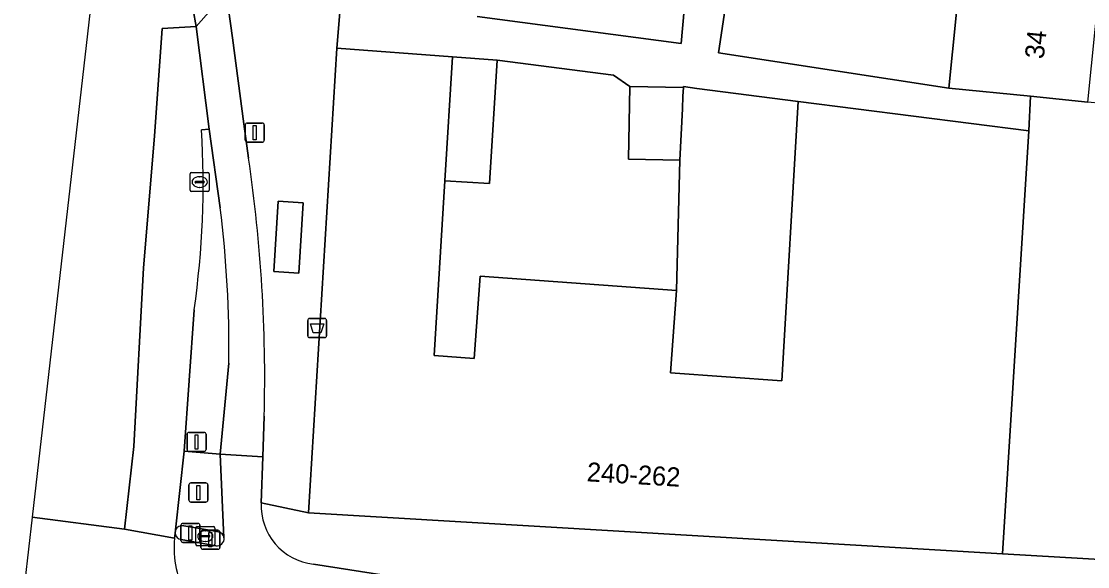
# Model space of a CAD drawing. Extents: x 162250 to 162661, y 380743 to 381606.
# Drawn here: x 162251.7 to 162307.7, y 380778.6 to 380807.2 of the extents above; entities that cross this region are included whole.
import ezdxf

# ---------------------------------------------------------------- set-up
doc = ezdxf.new("R2010")
doc.units = 0
for name, color, linetype in [('IMGEO_Afvalbak', 7, 'Continuous'), ('IMGEO_Berm_open', 7, 'Continuous'), ('IMGEO_Brandkraan', 7, 'Continuous'), ('IMGEO_Drukknoppaal', 7, 'Continuous'), ('IMGEO_Erf', 7, 'Continuous'), ('IMGEO_Fietspad_gesloten', 7, 'Continuous'), ('IMGEO_Fietspad_open', 7, 'Continuous'), ('IMGEO_Kolk', 7, 'Continuous'), ('IMGEO_Lichtmast', 7, 'Continuous'), ('IMGEO_OVBaan_gesloten', 7, 'Continuous'), ('IMGEO_Pand', 7, 'Continuous'), ('IMGEO_Pand_nummerreeks', 7, 'Continuous'), ('IMGEO_Rijbaan_lokaal_gesloten', 7, 'Continuous'), ('IMGEO_Verkeerseiland_gesloten', 7, 'Continuous'), ('IMGEO_Verkeersregelinstallatiepaal', 7, 'Continuous'), ('IMGEO_Voetpad_gesloten', 7, 'Continuous'), ('IMGEO_Voetpad_open', 7, 'Continuous')]:
    doc.layers.add(name, color=color, linetype=linetype)

msp = doc.modelspace()

# ---------------------------------------------------------------- linework, layer by layer
at = {"layer": 'IMGEO_Afvalbak'}
for p, q in [((162266.756, 380790.75), (162266.756, 380791.55)), ((162266.756, 380791.55), (162266.756, 380790.75)), ((162266.856, 380791.65), (162267.646, 380791.65)), ((162267.646, 380791.65), (162266.856, 380791.65)), ((162267.746, 380791.55), (162267.746, 380790.75)), ((162267.746, 380790.75), (162267.746, 380791.55)), ((162267.646, 380790.65), (162266.856, 380790.65)), ((162266.856, 380790.65), (162267.646, 380790.65))]:
    msp.add_line(p, q, dxfattribs=at)
msp.add_lwpolyline([(162266.899, 380791.364), (162267.603, 380791.364), (162267.454, 380790.894), (162267.048, 380790.894), (162266.899, 380791.364)], dxfattribs=at)
for centre, start, end in [((162266.856, 380791.55), 90, 180), ((162266.856, 380791.55), 90, 180), ((162267.646, 380791.55), 0, 90), ((162267.646, 380791.55), 360, 90), ((162266.856, 380790.75), 180, 270), ((162266.856, 380790.75), 180, 270), ((162267.646, 380790.75), 270, 0), ((162267.646, 380790.75), 270, 0)]:
    msp.add_arc(centre, 0.1, start, end, dxfattribs=at)
at = {"layer": 'IMGEO_Berm_open'}
for points in [[(162262.171, 380797.447), (162261.596, 380801.583), (162261.189, 380801.55)], [(162260.802, 380792.1), (162260.282, 380784.688), (162262.158, 380784.539), (162262.624, 380789.309)]]:
    msp.add_lwpolyline(points, dxfattribs=at)
for centre, radius, start, end in [((162214.115, 380798.745), 47.157, 351.8996, 3.4102), ((162201.828, 380790.006), 60.8, 359.34276, 7.02938)]:
    msp.add_arc(centre, radius, start, end, dxfattribs=at)
at = {"layer": 'IMGEO_Brandkraan'}
for p, q in [((162260.887, 380779.81), (162260.887, 380780.662)), ((162260.962, 380780.736), (162261.814, 380780.736)), ((162261.888, 380780.662), (162261.888, 380779.81)), ((162261.146, 380780.23), (162261.146, 380780.242)), ((162261.584, 380780.193), (162261.186, 380780.193)), ((162261.189, 380780.279), (162261.587, 380780.279)), ((162261.375, 380780.516), (162261.4, 380780.516)), ((162261.63, 380780.242), (162261.63, 380780.23)), ((162261.814, 380779.736), (162260.962, 380779.736)), ((162261.398, 380779.956), (162261.373, 380779.956))]:
    msp.add_line(p, q, dxfattribs=at)
for points in [[(162260.887, 380779.81), (162260.887, 380780.662)], [(162260.962, 380780.736), (162261.814, 380780.736)], [(162261.888, 380780.662), (162261.888, 380779.81)], [(162261.814, 380779.736), (162260.962, 380779.736)]]:
    msp.add_lwpolyline(points, dxfattribs=at)
for centre, radius, start, end in [((162260.964, 380780.66), 0.0765, 91.552, 178.448), ((162260.964, 380780.66), 0.0765, 91.552, 178.448), ((162261.812, 380780.66), 0.0765, 1.552, 88.448), ((162261.812, 380780.66), 0.0765, 1.552, 88.448), ((162261.186, 380780.239), 0.0403, 85.8775, 175.7526), ((162261.183, 380780.229), 0.0366, 178.938, 274.7102), ((162261.587, 380780.236), 0.043, 264.8664, 352.4533), ((162261.591, 380780.241), 0.0386, 1.7309, 96.639), ((162260.964, 380779.812), 0.0765, 181.552, 268.448), ((162260.964, 380779.812), 0.0765, 181.552, 268.448), ((162261.812, 380779.812), 0.0765, 271.552, 358.448), ((162261.812, 380779.812), 0.0765, 271.552, 358.448)]:
    msp.add_arc(centre, radius, start, end, dxfattribs=at)
for centre, major_axis, ratio, start_param, end_param in [((162261.374, 380780.236), (-0.387, 0.002), 0.722429, 4.712389, 7.853982), ((162261.399, 380780.236), (-0.39, 0.002), 0.717154, 1.570796, 4.712389)]:
    msp.add_ellipse(centre, major_axis=major_axis, ratio=ratio, start_param=start_param, end_param=end_param, dxfattribs=at)
at = {"layer": 'IMGEO_Drukknoppaal'}
for p, q in [((162261.159, 380779.649), (162261.159, 380780.449)), ((162261.159, 380780.449), (162261.159, 380779.649)), ((162261.259, 380780.549), (162262.049, 380780.549)), ((162262.049, 380780.549), (162261.259, 380780.549)), ((162262.149, 380780.449), (162262.149, 380779.649)), ((162262.149, 380779.649), (162262.149, 380780.449)), ((162262.049, 380779.549), (162261.259, 380779.549)), ((162261.259, 380779.549), (162262.049, 380779.549))]:
    msp.add_line(p, q, dxfattribs=at)
msp.add_lwpolyline([(162261.579, 380780.424), (162261.729, 380780.424), (162261.729, 380779.674), (162261.579, 380779.674), (162261.579, 380780.424)], dxfattribs=at)
for centre, start, end in [((162261.259, 380780.449), 90, 180), ((162261.259, 380780.449), 90, 180), ((162262.049, 380780.449), 0, 90), ((162262.049, 380780.449), 360, 90), ((162261.259, 380779.649), 180, 270), ((162261.259, 380779.649), 180, 270), ((162262.049, 380779.649), 270, 0), ((162262.049, 380779.649), 270, 0)]:
    msp.add_arc(centre, 0.1, start, end, dxfattribs=at)
at = {"layer": 'IMGEO_Erf'}
for points in [[(162275.651, 380807.493), (162286.338, 380806.077), (162286.684, 380809.818)], [(162288.712, 380808.256), (162288.303, 380805.578), (162300.384, 380803.733), (162300.959, 380809.466)]]:
    msp.add_lwpolyline(points, dxfattribs=at)
msp.add_lwpolyline([(162286.283, 380799.949), (162283.577, 380800.002), (162283.651, 380803.824), (162282.793, 380804.409), (162276.692, 380805.206), (162276.297, 380798.734), (162273.949, 380798.877), (162273.389, 380789.702), (162275.494, 380789.549), (162275.808, 380793.871), (162286.1, 380793.123)], close=True, dxfattribs=at)
at = {"layer": 'IMGEO_Fietspad_gesloten'}
for points in [[(162263.654, 380800.054), (162263.412, 380801.856), (162262.809, 380806.363), (162262.487, 380808.761), (162260.905, 380806.961), (162261.596, 380801.583), (162262.171, 380797.447)], [(162262.624, 380789.309), (162262.158, 380784.539), (162264.396, 380784.391), (162264.479, 380786.527)]]:
    msp.add_lwpolyline(points, dxfattribs=at)
for centre, radius, start, end in [((162185.473, 380788.497), 79.03, 358.57151, 8.40869), ((162201.828, 380790.006), 60.8, 359.34276, 7.02938)]:
    msp.add_arc(centre, radius, start, end, dxfattribs=at)
at = {"layer": 'IMGEO_Fietspad_open'}
for points in [[(162264.32, 380781.989), (162264.396, 380784.391), (162262.158, 380784.539), (162262.367, 380780.147)], [(162259.801, 380780.373), (162259.773, 380780.125)], [(162261.941, 380779.726), (162260.124, 380780.061)], [(162271.43, 380778.084), (162267.066, 380778.763)]]:
    msp.add_lwpolyline(points, dxfattribs=at)
for centre, radius, start, end in [((162267.409, 380781.837), 3.093, 177.1798, 263.6297), ((162265.345, 380779.632), 5.594, 174.9487, 207.6926), ((162260.159, 380780.421), 0.362, 187.6157, 264.3692), ((162261.997, 380780.095), 0.374, 261.378, 7.9456)]:
    msp.add_arc(centre, radius, start, end, dxfattribs=at)
at = {"layer": 'IMGEO_Kolk'}
for p, q in [((162260.591, 380798.381), (162260.591, 380799.233)), ((162260.666, 380799.307), (162261.518, 380799.307)), ((162261.079, 380799.087), (162261.104, 380799.087)), ((162261.592, 380799.233), (162261.592, 380798.381)), ((162260.85, 380798.801), (162260.85, 380798.813)), ((162261.288, 380798.764), (162260.89, 380798.764)), ((162260.893, 380798.85), (162261.291, 380798.85)), ((162261.102, 380798.527), (162261.077, 380798.527)), ((162261.334, 380798.813), (162261.334, 380798.801)), ((162261.518, 380798.307), (162260.666, 380798.307))]:
    msp.add_line(p, q, dxfattribs=at)
for points in [[(162260.591, 380798.381), (162260.591, 380799.233)], [(162260.666, 380799.307), (162261.518, 380799.307)], [(162261.592, 380799.233), (162261.592, 380798.381)], [(162261.518, 380798.307), (162260.666, 380798.307)]]:
    msp.add_lwpolyline(points, dxfattribs=at)
for centre, radius, start, end in [((162260.668, 380799.231), 0.0765, 91.552, 178.448), ((162260.668, 380799.231), 0.0765, 91.552, 178.448), ((162261.516, 380799.231), 0.0765, 1.552, 88.448), ((162261.516, 380799.231), 0.0765, 1.552, 88.448), ((162260.89, 380798.81), 0.0403, 85.8775, 175.7526), ((162260.887, 380798.8), 0.0366, 178.938, 274.7102), ((162261.291, 380798.807), 0.043, 264.8664, 352.4533), ((162261.295, 380798.812), 0.0386, 1.7309, 96.639), ((162260.668, 380798.383), 0.0765, 181.552, 268.448), ((162260.668, 380798.383), 0.0765, 181.552, 268.448), ((162261.516, 380798.383), 0.0765, 271.552, 358.448), ((162261.516, 380798.383), 0.0765, 271.552, 358.448)]:
    msp.add_arc(centre, radius, start, end, dxfattribs=at)
for centre, major_axis, ratio, start_param, end_param in [((162261.078, 380798.807), (-0.387, 0.002), 0.722429, 4.712389, 7.853982), ((162261.103, 380798.807), (-0.39, 0.002), 0.717154, 1.570796, 4.712389)]:
    msp.add_ellipse(centre, major_axis=major_axis, ratio=ratio, start_param=start_param, end_param=end_param, dxfattribs=at)
at = {"layer": 'IMGEO_Lichtmast'}
for p, q in [((162263.585, 380801.898), (162264.375, 380801.898)), ((162264.375, 380801.898), (162263.585, 380801.898)), ((162263.485, 380800.998), (162263.485, 380801.798)), ((162263.485, 380801.798), (162263.485, 380800.998)), ((162264.475, 380801.798), (162264.475, 380800.998)), ((162264.475, 380800.998), (162264.475, 380801.798)), ((162264.375, 380800.898), (162263.585, 380800.898)), ((162263.585, 380800.898), (162264.375, 380800.898)), ((162260.533, 380785.677), (162261.323, 380785.677)), ((162261.323, 380785.677), (162260.533, 380785.677)), ((162260.433, 380784.777), (162260.433, 380785.577)), ((162260.433, 380785.577), (162260.433, 380784.777)), ((162261.423, 380785.577), (162261.423, 380784.777)), ((162261.423, 380784.777), (162261.423, 380785.577)), ((162261.323, 380784.677), (162260.533, 380784.677)), ((162260.533, 380784.677), (162261.323, 380784.677))]:
    msp.add_line(p, q, dxfattribs=at)
for points in [[(162263.905, 380801.773), (162264.055, 380801.773), (162264.055, 380801.023), (162263.905, 380801.023), (162263.905, 380801.773)], [(162260.853, 380785.552), (162261.003, 380785.552), (162261.003, 380784.802), (162260.853, 380784.802), (162260.853, 380785.552)]]:
    msp.add_lwpolyline(points, dxfattribs=at)
for centre, start, end in [((162263.585, 380801.798), 90, 180), ((162263.585, 380801.798), 90, 180), ((162264.375, 380801.798), 0, 90), ((162264.375, 380801.798), 360, 90), ((162263.585, 380800.998), 180, 270), ((162263.585, 380800.998), 180, 270), ((162264.375, 380800.998), 270, 0), ((162264.375, 380800.998), 270, 0), ((162260.533, 380785.577), 90, 180), ((162260.533, 380785.577), 90, 180), ((162261.323, 380785.577), 0, 90), ((162261.323, 380785.577), 360, 90), ((162260.533, 380784.777), 180, 270), ((162260.533, 380784.777), 180, 270), ((162261.323, 380784.777), 270, 0), ((162261.323, 380784.777), 270, 0)]:
    msp.add_arc(centre, 0.1, start, end, dxfattribs=at)
at = {"layer": 'IMGEO_OVBaan_gesloten'}
msp.add_lwpolyline([(162261.189, 380801.55), (162261.596, 380801.583), (162260.905, 380806.961), (162259.12, 380806.851), (162258.723, 380801.22), (162258.149, 380794.31), (162257.633, 380784.935), (162257.154, 380780.607), (162259.773, 380780.125), (162259.801, 380780.373), (162259.825, 380780.563), (162260.282, 380784.688), (162260.802, 380792.1)], dxfattribs=at)
msp.add_arc((162214.115, 380798.745), 47.157, 351.8996, 3.4102, dxfattribs=at)
at = {"layer": 'IMGEO_Pand'}
for points in [[(162308.245, 380808.736), (162300.959, 380809.466), (162300.384, 380803.733), (162304.675, 380803.303), (162307.67, 380803.003)], [(162304.586, 380801.49), (162292.485, 380803.038), (162291.62, 380788.378), (162285.786, 380788.802), (162286.1, 380793.123), (162275.808, 380793.871), (162275.494, 380789.549), (162273.389, 380789.702), (162273.949, 380798.877), (162274.346, 380805.377), (162268.287, 380805.818), (162266.8, 380781.452), (162303.194, 380779.303)], [(162276.692, 380805.206), (162274.346, 380805.377), (162273.949, 380798.877), (162276.297, 380798.734)], [(162286.409, 380802.648), (162286.44, 380803.308), (162286.462, 380803.769), (162283.651, 380803.824), (162283.577, 380800.002), (162286.283, 380799.949)], [(162292.485, 380803.038), (162287.174, 380803.717), (162286.825, 380803.762), (162286.464, 380803.808), (162286.462, 380803.769), (162286.44, 380803.308), (162286.409, 380802.648), (162286.283, 380799.949), (162286.1, 380793.123), (162285.786, 380788.802), (162291.62, 380788.378)]]:
    msp.add_lwpolyline(points, close=True, dxfattribs=at)
at = {"layer": 'IMGEO_Rijbaan_lokaal_gesloten'}
for points in [[(162252.312, 380781.239), (162257.154, 380780.607), (162257.633, 380784.935), (162258.149, 380794.31), (162258.723, 380801.22), (162259.12, 380806.851), (162260.905, 380806.961), (162259.96, 380812.232), (162259.402, 380817.069), (162264.75, 380865.883), (162268.297, 380896.697), (162270.009, 380896.53), (162270.161, 380897.858), (162265.681, 380898.298), (162265.681, 380898.298), (162262.388, 380869.467), (162260.545, 380852.722), (162258.173, 380832.558), (162252.312, 380781.239)], [(162268.906, 380886.915), (162269.304, 380890.388), (162270.009, 380896.53), (162268.297, 380896.697), (162264.75, 380865.883), (162259.402, 380817.069), (162259.96, 380812.232), (162260.905, 380806.961), (162262.487, 380808.761)], [(162252.312, 380781.239), (162251.737, 380776.205), (162262.408, 380774.305)], [(162259.773, 380780.125), (162257.154, 380780.607), (162252.312, 380781.239)]]:
    msp.add_lwpolyline(points, dxfattribs=at)
msp.add_arc((162265.345, 380779.632), 5.594, 174.9487, 207.6926, dxfattribs=at)
at = {"layer": 'IMGEO_Verkeerseiland_gesloten'}
for points in [[(162259.825, 380780.563), (162259.801, 380780.373)], [(162262.06, 380780.465), (162261.713, 380780.525), (162260.252, 380780.777)], [(162260.124, 380780.061), (162261.941, 380779.726)]]:
    msp.add_lwpolyline(points, dxfattribs=at)
for centre, radius, start, end in [((162260.162, 380780.424), 0.364, 75.6478, 157.5896), ((162260.159, 380780.421), 0.362, 187.6157, 264.3692), ((162261.997, 380780.095), 0.374, 261.378, 7.9456), ((162261.995, 380780.095), 0.376, 8.0058, 79.9776)]:
    msp.add_arc(centre, radius, start, end, dxfattribs=at)
at = {"layer": 'IMGEO_Verkeersregelinstallatiepaal'}
for p, q in [((162260.529, 380782.124), (162260.529, 380782.924)), ((162260.529, 380782.924), (162260.529, 380782.124)), ((162260.629, 380783.024), (162261.419, 380783.024)), ((162261.419, 380783.024), (162260.629, 380783.024)), ((162261.519, 380782.924), (162261.519, 380782.124)), ((162261.519, 380782.124), (162261.519, 380782.924)), ((162261.419, 380782.024), (162260.629, 380782.024)), ((162260.629, 380782.024), (162261.419, 380782.024)), ((162260.111, 380780.006), (162260.111, 380780.806)), ((162260.111, 380780.806), (162260.111, 380780.006)), ((162260.211, 380780.906), (162261.001, 380780.906)), ((162261.001, 380780.906), (162260.211, 380780.906)), ((162261.101, 380780.806), (162261.101, 380780.006)), ((162261.101, 380780.006), (162261.101, 380780.806)), ((162261.001, 380779.906), (162260.211, 380779.906)), ((162260.211, 380779.906), (162261.001, 380779.906))]:
    msp.add_line(p, q, dxfattribs=at)
for points in [[(162260.949, 380782.899), (162261.099, 380782.899), (162261.099, 380782.149), (162260.949, 380782.149), (162260.949, 380782.899)], [(162260.531, 380780.781), (162260.681, 380780.781), (162260.681, 380780.031), (162260.531, 380780.031), (162260.531, 380780.781)]]:
    msp.add_lwpolyline(points, dxfattribs=at)
for centre, start, end in [((162260.629, 380782.924), 90, 180), ((162260.629, 380782.924), 90, 180), ((162261.419, 380782.924), 0, 90), ((162261.419, 380782.924), 360, 90), ((162260.629, 380782.124), 180, 270), ((162260.629, 380782.124), 180, 270), ((162261.419, 380782.124), 270, 0), ((162261.419, 380782.124), 270, 0), ((162260.211, 380780.806), 90, 180), ((162260.211, 380780.806), 90, 180), ((162261.001, 380780.806), 0, 90), ((162261.001, 380780.806), 360, 90), ((162260.211, 380780.006), 180, 270), ((162260.211, 380780.006), 180, 270), ((162261.001, 380780.006), 270, 0), ((162261.001, 380780.006), 270, 0)]:
    msp.add_arc(centre, 0.1, start, end, dxfattribs=at)
at = {"layer": 'IMGEO_Voetpad_gesloten'}
msp.add_lwpolyline([(162266.517, 380797.72), (162265.21, 380797.801), (162264.98, 380794.108), (162266.288, 380794.027)], close=True, dxfattribs=at)
at = {"layer": 'IMGEO_Voetpad_open'}
for points in [[(162321.467, 380897.64), (162321.245, 380897.797), (162318.65, 380898.061), (162315.15, 380861.984), (162309.116, 380802.856), (162307.67, 380803.003), (162304.675, 380803.303), (162304.586, 380801.49), (162303.194, 380779.303), (162308.908, 380778.975), (162310.692, 380795.269), (162311.999, 380795.147)], [(162286.684, 380809.818), (162286.338, 380806.077), (162275.651, 380807.493)], [(162262.487, 380808.761), (162262.809, 380806.363), (162263.412, 380801.856), (162263.654, 380800.054)], [(162264.479, 380786.527), (162264.396, 380784.391), (162264.32, 380781.989), (162266.8, 380781.452), (162268.287, 380805.818), (162268.495, 380808.33)], [(162268.495, 380808.33), (162268.287, 380805.818), (162274.346, 380805.377), (162276.692, 380805.206), (162282.793, 380804.409), (162283.651, 380803.824), (162286.462, 380803.769), (162286.464, 380803.808), (162286.825, 380803.762), (162287.174, 380803.717), (162292.485, 380803.038), (162304.586, 380801.49), (162304.675, 380803.303), (162300.384, 380803.733), (162288.303, 380805.578), (162288.712, 380808.256)], [(162262.158, 380784.539), (162260.282, 380784.688), (162259.825, 380780.563)], [(162262.367, 380780.147), (162262.158, 380784.539)], [(162309.923, 380777.227), (162308.73, 380777.348), (162308.908, 380778.975), (162303.194, 380779.303), (162266.8, 380781.452), (162264.32, 380781.989)], [(162260.252, 380780.777), (162261.713, 380780.525), (162262.06, 380780.465)], [(162267.066, 380778.763), (162271.43, 380778.084), (162308.183, 380772.372), (162316.253, 380771.183), (162319.479, 380770.684), (162319.589, 380773.316)]]:
    msp.add_lwpolyline(points, dxfattribs=at)
msp.add_lwpolyline([(162266.517, 380797.72), (162266.288, 380794.027), (162264.98, 380794.108), (162265.21, 380797.801)], close=True, dxfattribs=at)
for centre, radius, start, end in [((162185.473, 380788.497), 79.03, 358.57151, 8.40869), ((162267.409, 380781.837), 3.093, 177.1798, 263.6297), ((162260.162, 380780.424), 0.364, 75.6478, 157.5896), ((162261.995, 380780.095), 0.376, 8.0058, 79.9776)]:
    msp.add_arc(centre, radius, start, end, dxfattribs=at)

# ---------------------------------------------------------------- texts
at = {"layer": 'IMGEO_Pand_nummerreeks'}
for s, rotation, p in [('34', 84.2738, (162305.361, 380805.233)), ('240-262', 356.6195, (162281.375, 380783.115))]:
    msp.add_text(s, height=1, rotation=rotation, dxfattribs=at).set_placement(p)

doc.saveas('drawing.dxf')
